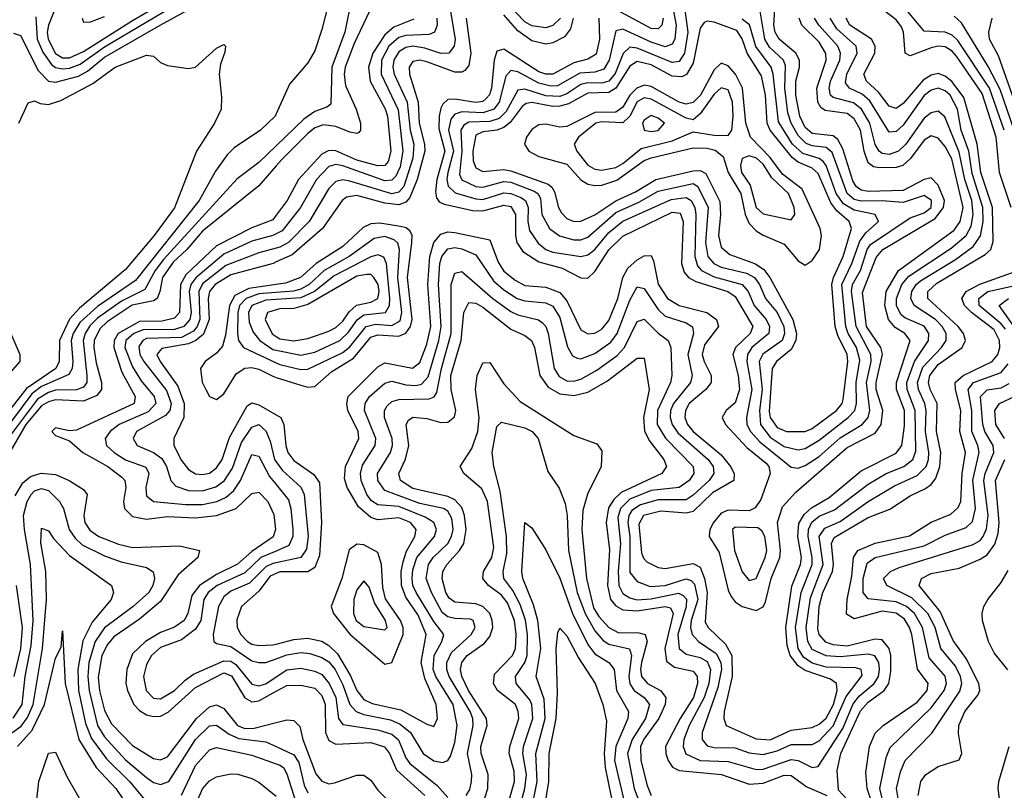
# Model space of a CAD drawing. Header units: inches. Extents: x 501365 to 657855, y 482276 to 547543.
# Tile 654 of 656: x 589268 to 592079, y 522085 to 524286. Entities that reach past the tile are written whole.
import ezdxf

# ---------------------------------------------------------------- set-up
doc = ezdxf.new("R2010")
doc.units = ezdxf.units.IN
doc.header["$MEASUREMENT"] = 0
doc.layers.add('A5582', color=7, linetype='Continuous')
doc.layers.add('A5592', color=7, linetype='Continuous')

msp = doc.modelspace()

# ---------------------------------------------------------------- linework, layer by layer
at = {"layer": 'A5582', "color": 5}
for points, elevation in [([(589381.8, 524350), (589349.9, 524270), (589345.9, 524250), (589348.9, 524230), (589370, 524189.4), (589390, 524177.2), (589410, 524176.8), (589450, 524195), (589590, 524284), (589850, 524436.1)], 2280), ([(589314, 524294), (589317.4, 524230), (589333.3, 524193.3), (589358.1, 524158.1), (589370, 524149.8), (589390, 524145.7), (589410, 524147.4), (589440.7, 524159.3), (589510, 524208.2), (589748, 524350)], 2260), ([(589250, 524247.2), (589270, 524240.9), (589320.7, 524140.6), (589350, 524110.1), (589370, 524107.5), (589435.3, 524124.7), (589460.9, 524139.1), (589510, 524178.6), (589668.4, 524270), (589777.7, 524330)], 2240), ([(589445.7, 524290), (589450, 524279.3), (589470, 524279.5), (589510, 524294.7)], 2320), ([(589265.2, 523990), (589291.5, 524048.5), (589310, 524053.9), (589326.4, 524046.4), (589350, 524043.9), (589385, 524055.1), (589476.5, 524103.5), (589540.3, 524150), (589630, 524184.9), (589650, 524182), (589670, 524164), (589690, 524155.5), (589750, 524146.5), (589770, 524150.3), (589830, 524204.4), (589850, 524214.9), (589854.9, 524210), (589853.3, 524193.3), (589840.7, 524159.3), (589836.8, 524130), (589844.2, 524064.2), (589843.1, 524030), (589824, 523990), (589772.8, 523910), (589710, 523748.5), (589651.9, 523670), (589570, 523572.3), (589438, 523462), (589410, 523430.7), (589381.6, 523370), (589380.1, 523310), (589370.8, 523290), (589287.3, 523232.7), (589158.7, 523070)], 2220), ([(590000, 524016.7), (589997, 524010), (589955.2, 523970), (589879.8, 523920.2), (589859.9, 523900.1), (589826.7, 523853.3), (589780.5, 523770), (589598.7, 523541.3), (589490, 523467.1), (589439.3, 523420.7), (589420.7, 523390), (589414.9, 523370), (589419.4, 523310), (589417.1, 523290), (589407.6, 523272.4), (589330, 523238.2), (589302.5, 523217.5), (589191, 523069)], 2240), ([(590000, 523926), (589950, 523878.1), (589889, 523831), (589678.6, 523601.4), (589654.2, 523570), (589625, 523515), (589558, 523482), (589490, 523433.6), (589468.2, 523411.8), (589454.3, 523390), (589448.7, 523370), (589459.6, 523270), (589459.2, 523250), (589450, 523236.6), (589430, 523228.9), (589370, 523227.8), (589350, 523221.7), (589318.1, 523201.9), (589206.4, 523053.6)], 2260), ([(590000, 523868.6), (589950, 523811.8), (589790, 523681.8), (589744.7, 523630), (589706.1, 523593.9), (589675.3, 523550), (589668, 523510), (589659.7, 523490), (589650, 523483.1), (589589.1, 523470.9), (589517, 523423), (589496.7, 523403.2), (589480.4, 523370), (589479.2, 523350), (589485.7, 523305.7), (589501.3, 523250), (589500.8, 523230), (589487.5, 523212.5), (589450, 523196.6), (589370, 523200), (589350, 523195), (589330, 523182.9), (589285.2, 523130), (589235.9, 523044.1)], 2280), ([(590000, 523727.7), (589990, 523714.2), (589930, 523691.4), (589830, 523640.1), (589742.3, 523557.7), (589726.3, 523530), (589723.7, 523450), (589710, 523434), (589674.6, 523425.4), (589610, 523423.6), (589548.6, 523390), (589537.1, 523370), (589536.2, 523350), (589559.6, 523279.6), (589597.6, 523210), (589594.1, 523190), (589430, 523114.1), (589410, 523112), (589370, 523120.7), (589359.8, 523110), (589370, 523098.9), (589410, 523083.2), (589447.7, 523050), (589519.4, 523010), (589559.5, 522979.5), (589567.7, 522970), (589570.4, 522950.4), (589563.9, 522910), (589567.3, 522890), (589590, 522867.4), (589630, 522859.5), (589690, 522867.4), (589770, 522863.7), (589830, 522870), (589885.4, 522890), (589930, 522933), (589950, 522936.3), (589975.7, 522910), (589993, 522873), (589998.4, 522830), (589991.3, 522808.7), (589930, 522767.3), (589889.3, 522730.7), (589830, 522701.4), (589781, 522670), (589758.9, 522641.1), (589747.3, 522590), (589737.2, 522570), (589710, 522551.2), (589670, 522535.4), (589626.5, 522510), (589590, 522474.7), (589573.9, 522430), (589571.1, 522391.1), (589575.1, 522370), (589593.6, 522330), (589610, 522312.9), (589630, 522300.8), (589650, 522295.6), (589670, 522297.2), (589692, 522308), (589770, 522378.7), (589850, 522420.4), (589872.4, 522412.4), (589910, 522349.5), (589930, 522337.5), (589950, 522340.8), (590000, 522368.3)], 2320), ([(590000, 523674.3), (589990.6, 523669.4), (589930, 523653.4), (589850, 523616.4), (589770.8, 523549.2), (589756.4, 523530), (589751.3, 523510), (589757.2, 523450), (589753.8, 523430), (589736.7, 523410), (589710, 523401.4), (589620, 523400), (589593.5, 523390), (589570.9, 523370), (589568.3, 523350), (589590, 523294.6), (589614.3, 523254.3), (589651.5, 523210), (589656, 523190), (589634.4, 523165.6), (589552, 523130), (589526.3, 523110), (589511.7, 523090), (589515.1, 523070), (589537.8, 523050), (589570, 523029.1), (589628.2, 523008.2), (589636.6, 522990), (589628, 522950), (589630, 522925.7), (589650.1, 522910.1), (589741.5, 522901.5), (589790, 522901.5), (589830.1, 522909.9), (589857.3, 522922.7), (589878.9, 522941.1), (589897.6, 522970), (589930, 523044.1), (589941.5, 523041.5), (589950, 523039.3), (589981.2, 522981.2), (590000, 522958.1)], 2340), ([(590000, 523633.4), (589950, 523620.2), (589856.3, 523583.7), (589790, 523531.7), (589779.5, 523510), (589782, 523430), (589774.7, 523410), (589763.5, 523396.5), (589730, 523378.4), (589630, 523375.2), (589619, 523370), (589607.5, 523352.5), (589610.9, 523330), (589621.9, 523310), (589686.5, 523226.5), (589700, 523190), (589696.1, 523170), (589684.4, 523155.6), (589600.7, 523110), (589591.3, 523090), (589602.8, 523070), (589650, 523049.8), (589673, 523033), (589687, 523010), (589699.5, 522970), (589713.9, 522953.9), (589750, 522941.8), (589790, 522940.6), (589827.9, 522952.1), (589852.6, 522970), (589874.8, 523005.2), (589901.2, 523078.8), (589930, 523122), (589950, 523130.1), (589970, 523111.6), (589982.4, 523082.4), (589995, 523030), (590000, 523023.3)], 2360), ([(590000, 523594), (589991.3, 523590), (589870, 523557.7), (589826, 523530), (589809.9, 523510), (589806.1, 523490), (589808.3, 523430), (589792.1, 523387.9), (589770.8, 523370), (589750, 523360), (589673, 523347), (589659.3, 523330), (589668.6, 523310), (589719.2, 523239.2), (589737.5, 523190), (589735.9, 523150), (589707.9, 523090), (589708, 523070), (589730, 523027.4), (589750, 523000.9), (589770, 522989.2), (589790, 522986.7), (589810, 522991.3), (589830, 523005.9), (589845.8, 523030), (589867, 523093), (589916.9, 523183.1), (589930, 523191.7), (589950, 523186.1), (590000, 523157.4)], 2380), ([(590000, 523529.9), (589922, 523518), (589882.1, 523497.9), (589866.2, 523470), (589855.4, 523384.6), (589846.3, 523353.7), (589830, 523333.3), (589797.1, 523310), (589783.9, 523290), (589788.9, 523251.1), (589799.1, 523230), (589810, 523209.6), (589830, 523200.9), (589850, 523217.2), (589885.7, 523274.3), (589910, 523290.3), (589930, 523292.8), (589950, 523287.7), (589990, 523267.6), (590000, 523264.4)], 2420), ([(590000, 523506.6), (589950, 523502.9), (589914.7, 523490), (589895.5, 523470), (589890.2, 523450), (589889.2, 523389.2), (589892.5, 523370), (589906.3, 523350), (590000, 523305.6)], 2440), ([(590000, 523486.9), (589970, 523485), (589930.3, 523470), (589920.8, 523450), (589922.4, 523422.4), (589933.9, 523393.9), (589953.7, 523370), (589990, 523343.7), (590000, 523341.7)], 2460), ([(590000, 523457.3), (589975.2, 523450), (589968.9, 523430), (589988.9, 523388.9), (590000, 523381.4)], 2480), ([(589230, 523418), (589268, 523330), (589268.4, 523310), (589212.9, 523247.1)], 2180), ([(589254.3, 522925.7), (589276.3, 522963.7), (589298.2, 522981.8), (589328.8, 522991.2), (589370, 522986.8), (589408.9, 522970), (589450, 522944.3), (589460.3, 522930), (589450.6, 522870), (589453.4, 522850), (589467.7, 522827.7), (589493.8, 522810), (589550, 522787.8), (589590, 522778.2), (589723.7, 522783.7), (589780.6, 522770), (589775.9, 522750), (589719.9, 522700.1), (589670, 522624.4), (589610, 522574.1), (589536.4, 522523.6), (589518.1, 522501.9), (589502.4, 522470), (589492.1, 522407.9), (589495.9, 522370), (589510, 522312.7), (589530, 522275.5), (589590, 522212.9), (589650, 522176.2), (589670, 522172.5), (589690, 522181.2), (589772, 522290), (589810, 522323.7), (589830, 522329.5), (589850, 522318.4), (589889.5, 522270), (589910, 522261.7), (589937.3, 522262.7), (590000, 522278.5)], 2280), ([(589249, 522291), (589274.8, 522330), (589283.6, 522410), (589300.9, 522499.1), (589306.3, 522570), (589298.4, 522730), (589281, 522830), (589279, 522870), (589288.9, 522910), (589300.7, 522930), (589310, 522940.2), (589330, 522947.4), (589350, 522941.4), (589381.3, 522910), (589392.8, 522890), (589408.7, 522830), (589425.6, 522805.6), (589446.5, 522786.5), (589510, 522754.9), (589557.6, 522737.6), (589630, 522721.1), (589649.1, 522709.1), (589652.2, 522690), (589647.7, 522670), (589635.9, 522650), (589591.2, 522610), (589510, 522548.9), (589483, 522510), (589465.1, 522450), (589462.1, 522410), (589465.7, 522370), (589489.4, 522270), (589510, 522237.7), (589570, 522172.2), (589630, 522121.3), (589650, 522107.3), (589670, 522101.7), (589693.7, 522110), (589770, 522230), (589810, 522269.1), (589830, 522271.6), (589865.8, 522245.8), (589892.9, 522232.9), (589970, 522224.1), (590000, 522210.1)], 2260), ([(589225.4, 522234.6), (589271.7, 522268.3), (589290, 522293), (589306.3, 522330), (589332.6, 522490), (589344.6, 522630), (589342, 522710), (589328.4, 522791.6), (589330, 522834.2), (589350, 522826.4), (589364.1, 522804.1), (589410, 522755.5), (589530.1, 522670), (589535.9, 522650), (589528.7, 522630), (589474.6, 522565.4), (589448.2, 522511.8), (589433.5, 522430), (589435.9, 522370), (589455.9, 522275.9), (589473, 522233), (589515.5, 522175.5), (589581.1, 522110), (589630, 522051.9)], 2240), ([(590000, 522768.6), (589956.3, 522750), (589910, 522706.6), (589831.2, 522670), (589805.6, 522650), (589792.9, 522630), (589784.8, 522570), (589770, 522545.4), (589730, 522514.7), (589670, 522492.8), (589643.6, 522470), (589630, 522444.4), (589621.6, 522410), (589629, 522370), (589650, 522348.4), (589670, 522346.1), (589710, 522370.1), (589740, 522400), (589763.7, 522416.4), (589850, 522455.3), (589870, 522454.2), (589884.7, 522444.7), (589930, 522388.6), (589950, 522383.3), (589970, 522389.3), (590000, 522409.4)], 2340), ([(590000, 522735.2), (589990, 522733.1), (589970, 522723.8), (589923.5, 522676.5), (589870, 522653.7), (589850, 522637.5), (589835.3, 522610), (589820.4, 522530), (589821.6, 522510), (589830, 522504.2), (589870, 522495.5), (589930, 522455.1), (589950, 522450.3), (589970.4, 522450.4), (590000, 522461.1)], 2360), ([(590000, 522704.6), (589983.2, 522696.8), (589950, 522653.8), (589901.2, 522610), (589887.9, 522572.1), (589888.4, 522550), (589898.6, 522530), (589917.9, 522510), (589930, 522502.3), (589950, 522498.7), (589990, 522500.2), (590000, 522502.7)], 2380), ([(589251.6, 522410), (589270.7, 522489.3), (589275.8, 522550), (589258.7, 522670)], 2280), ([(589261.3, 522210), (589303.1, 522256.9), (589338.3, 522330), (589370, 522462.3), (589385.9, 522494.1), (589390, 522540.7), (589397.3, 522390), (589436.9, 522230), (589485.7, 522150), (589541.9, 522090), (589585.9, 522025.9)], 2220), ([(589308.6, 521991.4), (589322.5, 522110), (589350, 522191.1), (589370, 522194.4), (589403.1, 522123.1), (589468.5, 522008.5)], 2180), ([(589730, 522071.1), (589770, 522156.5), (589810, 522200.7), (589830, 522207.9), (589930, 522185.4), (590000, 522160.7)], 2240), ([(589746.6, 521990), (589790, 522089.5), (589810, 522112.5), (589830, 522123.3), (589870, 522131.9), (589890, 522131.7), (589930, 522118.9), (589950, 522108.5), (590000, 522068.6)], 2220)]:
    msp.add_lwpolyline(points, dxfattribs=dict(at, elevation=elevation))
at = {"layer": 'A5592', "color": 5}
for points, elevation in [([(590000, 524473.4), (590084.7, 524570), (590125, 524635), (590150, 524653.4), (590170, 524649.4), (590197.7, 524630), (590205.2, 524570), (590199.3, 524530), (590130, 524257.6), (590110, 524197.4), (590090, 524162.4), (590037.8, 524102.2), (590000, 524016.7)], 2240), ([(590215.8, 524350), (590195.9, 524250), (590158.4, 524150), (590155.5, 524044.5), (590144.1, 524035.9), (590110, 524024.1), (590078.6, 524001.4), (590000, 523926)], 2260), ([(592078.6, 523970), (592036.4, 524090), (591946.2, 524226.2), (591930, 524241.3), (591910, 524250), (591850, 524252.8), (591769.8, 524349.8)], 2260), ([(590920.7, 524290), (590923.4, 524230), (590913, 524187), (590890, 524173.1), (590850, 524162.9), (590790, 524130.8), (590770, 524130.7), (590750, 524137.4), (590650, 524201.4), (590630, 524196.2), (590622.6, 524170), (590614.6, 524090), (590608.8, 524071.2), (590599.6, 524060.4), (590590, 524052.5), (590570, 524049.1), (590510, 524059.2), (590490, 524058.1), (590475.2, 524044.8), (590470, 524033.5), (590464.8, 524010), (590464.7, 523975.3), (590481.6, 523910), (590458.1, 523830), (590454.3, 523794.3), (590457.5, 523777.5), (590465.4, 523765.4), (590479.1, 523759.1), (590560.9, 523740.9), (590590, 523740.4), (590650, 523756.5), (590670, 523752.6), (590683.5, 523730), (590682.7, 523670), (590686.8, 523650), (590704.2, 523624.2), (590750, 523594), (590816, 523576), (590870, 523549.2), (590890, 523547.8), (590910, 523567.2), (590950, 523628.7), (590990, 523667.4), (591130, 523736.3), (591153.2, 523733.2), (591161.5, 523710), (591157.3, 523590), (591165.1, 523565.1), (591177.1, 523550), (591197.8, 523537.8), (591289.3, 523509.3), (591310, 523495.6), (591360.8, 523410), (591353.4, 523390), (591311.4, 523350), (591303.9, 523330), (591319, 523270), (591322.8, 523230), (591310, 523191.6), (591284.9, 523170), (591272.7, 523150), (591282.8, 523130), (591343.9, 523063.9), (591399, 523019), (591406.3, 523010), (591409.8, 522990), (591383.9, 522916.1), (591367.8, 522892.2), (591350, 522882.9), (591290, 522885.6), (591270, 522876.6), (591248, 522850), (591238, 522830), (591235.9, 522810), (591264.4, 522764.4), (591290, 522657.1), (591298.4, 522638.4), (591310, 522623.1), (591330, 522610.5), (591370, 522598.4), (591390, 522608.9), (591396.9, 522623.1), (591412.6, 522690), (591437.8, 522750), (591439.6, 522770), (591430.9, 522850), (591445.6, 522894.4), (591483.7, 522936.3), (591630, 523064), (591710, 523105.5), (591727.1, 523130), (591731.5, 523170), (591712.8, 523230), (591712.6, 523250), (591731, 523331), (591726.5, 523350), (591685.5, 523410), (591673.7, 523506.4), (591713, 523607), (591732, 523630), (591881.5, 523718.5), (591905.1, 523750), (591907.7, 523770), (591890, 523813.3), (591870, 523833.9), (591850, 523829.5), (591790, 523797.8), (591690, 523795.3), (591670, 523798.7), (591655.2, 523810), (591645.9, 523825.9), (591617.5, 523917.4), (591603.3, 523943.4), (591590, 523953.8), (591530, 523961.2), (591510, 523978.3), (591494.5, 524010), (591483.3, 524070), (591483.9, 524110), (591493.8, 524150), (591493.6, 524170), (591483, 524190), (591435.4, 524230), (591424.2, 524250), (591420.3, 524270), (591424.2, 524330)], 2420), ([(591130.2, 524330.2), (591142.2, 524270), (591137.9, 524230), (591130, 524216.1), (591110, 524208.7), (591070, 524221.4), (590990, 524258.9), (590970, 524253.9), (590950.8, 524170), (590935.4, 524144.7), (590910, 524136.5), (590866.8, 524133.2), (590802.6, 524097.4), (590783.9, 524096.1), (590750, 524104.6), (590690, 524136.8), (590670, 524141.3), (590655.5, 524124.5), (590636.4, 524050), (590621.7, 524030), (590590, 524019.7), (590530, 524022.8), (590510, 524016.4), (590498.3, 524001.7), (590491.8, 523970), (590505.9, 523910), (590490.2, 523850), (590487.3, 523830), (590490.7, 523810.7), (590511.1, 523791.1), (590570, 523774), (590590, 523772.9), (590650, 523791.3), (590670, 523790), (590698.4, 523778.4), (590711.3, 523770), (590719.1, 523750), (590717.9, 523710), (590723.5, 523683.5), (590747.8, 523647.8), (590769.6, 523629.6), (590790, 523622), (590870, 523610), (590890, 523614.6), (590910, 523630.1), (590950, 523677.9), (590990, 523710.8), (591127.6, 523772.4), (591170, 523778.2), (591184.3, 523770), (591195.3, 523750), (591197.5, 523730), (591194.7, 523610), (591203.1, 523583.1), (591214.6, 523570), (591250, 523551.4), (591330.1, 523530), (591347.2, 523510), (591364.7, 523470), (591398.8, 523430), (591408.4, 523410), (591406.1, 523390), (591358, 523350), (591345.3, 523330), (591343.8, 523310), (591358.2, 523230), (591342.6, 523150), (591344, 523130), (591354, 523110), (591380.5, 523080.5), (591470, 523008.3), (591490, 523005.3), (591510, 523012.4), (591550, 523038.6), (591610, 523091.8), (591672.8, 523130), (591690.4, 523149.6), (591694.8, 523170), (591685.3, 523250), (591698.2, 523310), (591697.5, 523330), (591655.4, 523410), (591642.5, 523510), (591645.6, 523530), (591668.4, 523570), (591686.7, 523630), (591696.4, 523643.6), (591810, 523720.1), (591850, 523734.1), (591869.5, 523750), (591871.1, 523770), (591850, 523783.7), (591790, 523763.5), (591730, 523768.9), (591670, 523767.4), (591650, 523772.8), (591629.8, 523790), (591587, 523907), (591570, 523921.1), (591530, 523925.9), (591512.5, 523932.5), (591490, 523955.2), (591470, 523990), (591460.4, 524020.4), (591451.9, 524090), (591453.7, 524153.7), (591447.9, 524170), (591407.8, 524207.8), (591395.2, 524230), (591381.8, 524310)], 2440), ([(591163.1, 524343.1), (591174.8, 524250), (591165.5, 524190), (591150, 524166.9), (591130, 524163.4), (591030, 524204.7), (591010, 524207.2), (590990.3, 524189.7), (590968.1, 524131.9), (590949.3, 524110.7), (590930, 524104.9), (590890, 524106), (590870, 524101), (590830, 524074.1), (590810, 524066.3), (590770, 524068.9), (590710, 524087.5), (590690, 524084.3), (590656.5, 524023.5), (590636.5, 524003.5), (590610, 523995.1), (590550, 523993.3), (590535.6, 523984.4), (590527.1, 523970), (590529.7, 523910), (590523.4, 523843.4), (590530, 523828.7), (590570, 523809.9), (590590, 523808), (590650, 523824.1), (590670, 523821.8), (590736.3, 523796.3), (590746.9, 523790), (590754.9, 523774.9), (590758, 523730), (590780.6, 523690), (590808.5, 523668.5), (590850, 523657.5), (590870, 523657.2), (590890, 523664.7), (590970, 523734.9), (591035.5, 523764.5), (591090, 523796), (591190, 523817.7), (591203.3, 523810), (591232.9, 523750), (591225.9, 523650), (591232.2, 523610), (591249.2, 523590), (591270, 523579.5), (591342.5, 523562.5), (591365.3, 523550), (591379.7, 523530), (591396.7, 523490), (591430, 523450), (591448.7, 523410), (591451.1, 523390), (591444.3, 523370), (591389.1, 523330.9), (591378.4, 523310), (591387.5, 523230), (591379.4, 523170), (591382.5, 523130), (591410, 523093.3), (591450, 523067.5), (591490, 523057.8), (591510, 523061.8), (591550, 523085), (591633.3, 523150), (591652.3, 523170), (591657, 523190), (591655.4, 523250), (591666.5, 523313.5), (591656.5, 523350), (591632.6, 523390), (591626.1, 523410), (591614.9, 523530), (591643, 523590), (591666.1, 523653.9), (591682.9, 523677), (591719.1, 523710), (591709.8, 523730), (591650, 523742), (591619.7, 523759.7), (591598.6, 523790), (591570.5, 523870), (591561.2, 523881.2), (591549.8, 523889.8), (591503.6, 523903.6), (591473.8, 523930), (591434.1, 523994.1), (591419.1, 524130), (591413.4, 524150), (591369.3, 524209.3), (591351.4, 524271.4), (591330, 524287.7)], 2460), ([(590812, 524290), (590790, 524269), (590770, 524263), (590730, 524268), (590710, 524279.7), (590660.8, 524330)], 2360), ([(590265.9, 524310), (590222.1, 524217.9), (590196.8, 524150), (590193.9, 524130), (590198.2, 524098.2), (590228.4, 524030), (590240.9, 523990), (590241, 523970), (590235.9, 523964.1), (590230, 523961.2), (590210, 523964.6), (590170, 523980.5), (590134.8, 523985.2), (590110, 523977.1), (590090, 523961.3), (590014.7, 523885.3), (590000, 523868.6)], 2280), ([(590497.9, 524310), (590510.7, 524229.3), (590508.3, 524210), (590492.7, 524190), (590470, 524189.3), (590424.3, 524204.3), (590390, 524210), (590370, 524206.5), (590350, 524193.9), (590335.5, 524170), (590332.6, 524150), (590336.8, 524130), (590374.2, 524050), (590382.1, 523970), (590392.5, 523930), (590389.9, 523890), (590364.2, 523810), (590350, 523793.5), (590330, 523788.7), (590210, 523825.2), (590190, 523828.6), (590170, 523823.9), (590150, 523804.1), (590093.9, 523710), (590035.4, 523650), (590010, 523636.1), (590000, 523633.4)], 2360), ([(590847.3, 524290), (590840.6, 524259.4), (590823, 524237), (590790, 524219.5), (590770, 524215.8), (590730, 524226), (590690, 524254.5), (590650, 524300.1)], 2380), ([(591104.5, 524290), (591100.9, 524270), (591090, 524259.4), (591070, 524260.6), (590970, 524315.2)], 2420), ([(592097.9, 523750), (592065, 523850), (592055.6, 523950), (592015.3, 524075.3), (591942.1, 524182.1), (591930, 524196.2), (591910, 524208.4), (591890, 524210.2), (591870, 524205.1), (591810, 524182.6), (591795.4, 524190), (591791, 524250), (591785.3, 524265.3), (591770, 524285.3), (591733.5, 524313.5)], 2280), ([(592106.4, 523970), (592067, 524087), (592032.4, 524152.4), (591956.5, 524276.5), (591935.6, 524295.6)], 2240), ([(590000, 522461.1), (590030, 522471.9), (590070, 522478.8), (590096.2, 522476.2), (590130, 522464.3), (590150, 522452.2), (590168, 522430), (590190, 522386.2), (590210.3, 522330.3), (590227.9, 522310), (590250, 522301.5), (590326.2, 522286.2), (590354.1, 522274.1), (590383, 522250), (590419.7, 522190), (590450, 522169.4), (590475.1, 522164.9), (590490, 522170.7), (590497.2, 522182.8), (590510, 522222.2), (590516.5, 522270), (590505.5, 522330), (590455.7, 522410), (590448.2, 522430), (590451.2, 522470), (590473, 522510), (590478.3, 522530), (590450, 522567), (590400, 522650), (590390.4, 522670), (590387.7, 522690), (590390, 522715), (590401.7, 522750), (590451.9, 522810), (590457.8, 522830), (590449.9, 522850), (590425.7, 522865.7), (590350, 522895.3), (590290, 522900.8), (590272.2, 522912.2), (590258.8, 522930), (590242.3, 522970), (590240.5, 522990), (590246.3, 523013.7), (590282.4, 523070), (590284.6, 523090), (590252.4, 523170), (590253.6, 523190), (590266.5, 523210), (590310, 523248.1), (590330, 523253.3), (590370, 523243.3), (590398.4, 523241.6), (590414.5, 523245.5), (590434.2, 523265.8), (590463.9, 523370), (590470.5, 523409.5), (590463.5, 523530), (590467.4, 523590), (590473.2, 523610), (590490, 523632), (590510, 523635.5), (590530, 523631.8), (590570, 523614.3), (590620.4, 523540.4), (590650, 523514.4), (590687.9, 523490), (590710, 523482.7), (590770, 523477.5), (590790, 523467.7), (590810, 523435.6), (590831.3, 523351.3), (590845.8, 523325.8), (590859.3, 523319.3), (590870, 523317.5), (590910, 523332.2), (590955.3, 523364.7), (590973, 523390), (591010, 523484.6), (591030, 523523), (591050, 523518.2), (591090, 523458.3), (591110, 523439.5), (591170, 523419.8), (591188.7, 523408.7), (591191.4, 523390), (591175, 523330), (591187.1, 523270), (591182.3, 523250), (591134.3, 523190), (591125.8, 523170), (591124.4, 523150), (591130, 523130), (591146.3, 523106.3), (591232.7, 523030), (591247.6, 523010), (591249.8, 522990), (591235.6, 522970), (591190, 522927.8), (591170, 522915), (591090, 522914.3), (591039.8, 522900.2), (591015.7, 522884.3), (591006.2, 522870), (591003.7, 522850), (591009.2, 522810), (591010, 522707.5), (591030, 522681.1), (591067.7, 522667.7), (591110, 522669.9), (591170, 522688.9), (591184.7, 522684.7), (591194.2, 522674.2), (591204.1, 522630), (591185, 522570), (591182.8, 522550), (591187.9, 522530), (591205.6, 522510), (591256.1, 522476.1), (591269.2, 522450), (591270.8, 522430.8), (591261.2, 522378.8), (591215.9, 522250), (591216.5, 522230), (591230, 522212.4), (591250, 522207.1), (591310, 522206.1), (591350, 522192.4), (591390, 522187.4), (591430, 522198), (591470, 522215.9), (591530, 522216.3), (591550, 522226.7), (591590, 522268.9), (591627.3, 522352.7), (591672.9, 522412.9), (591670.3, 522430), (591654.7, 522434.7), (591570, 522436.7), (591530, 522448.2), (591505.1, 522465.1), (591489.8, 522490), (591482.9, 522550), (591498.8, 522650), (591529.6, 522730), (591530.1, 522750), (591518.4, 522810), (591519.5, 522830), (591528.8, 522851.2), (591550, 522868), (591593.5, 522886.5), (591690, 522959.3), (591741.3, 522990), (591792.1, 523010), (591817.9, 523030), (591826.2, 523053.8), (591824, 523170), (591801.1, 523230), (591800.2, 523250), (591822.6, 523310), (591862, 523370), (591863.1, 523390), (591850, 523410.9), (591794.5, 523434.5), (591783.6, 523443.6), (591770.8, 523470), (591770.5, 523490), (591785.8, 523530), (591806.2, 523553.8), (591926.9, 523633.1), (591969.7, 523670), (591983.6, 523696.4), (591990, 523730), (591985.5, 523770), (591965.9, 523830), (591950, 523908), (591908.9, 524008.9), (591890, 524024.6), (591870, 524019.9), (591850, 524004.8), (591797.3, 523930), (591776.1, 523910), (591750, 523901.2), (591730, 523903.5), (591721.2, 523910), (591710, 523929.3), (591694.3, 523990), (591670.8, 524030.8), (591648.3, 524048.3), (591590, 524063.5), (591582.7, 524070), (591578.3, 524090), (591582.7, 524110), (591609, 524170), (591611.3, 524190), (591603.7, 524210), (591549.5, 524270), (591536.9, 524290)], 2360), ([(590458.6, 524290), (590459.8, 524270), (590452.2, 524250), (590436.3, 524243.7), (590370, 524241.1), (590350, 524234.6), (590321.4, 524210), (590300.3, 524170), (590299.2, 524130), (590348.3, 524028.3), (590361.4, 523910), (590354.3, 523865.7), (590341.3, 523838.7), (590330, 523827.8), (590310, 523825.9), (590190, 523868.8), (590170, 523872.4), (590150, 523866.5), (590114.7, 523830), (590069.8, 523750), (590016.9, 523683.1), (590000, 523674.3)], 2340), ([(590000, 522502.7), (590050, 522515.4), (590090, 522520), (590130, 522511.2), (590150, 522499.2), (590174.7, 522474.7), (590212.1, 522412.1), (590230.5, 522370), (590250, 522344.1), (590273.5, 522333.5), (590355.4, 522315.4), (590430, 522273.7), (590450, 522267.5), (590460.8, 522290), (590456.7, 522330), (590424.6, 522404.6), (590413.4, 522450), (590428.5, 522530), (590405.5, 522585.5), (590370, 522636.4), (590357.6, 522670), (590357.1, 522710), (590362, 522738), (590371.9, 522768.1), (590396.1, 522810), (590399.9, 522830), (590383.6, 522850), (590350, 522863.4), (590290, 522858), (590270, 522864.1), (590235.2, 522895.2), (590202.5, 522950), (590195.2, 522975.2), (590197.7, 523010), (590235.7, 523090), (590233.5, 523110), (590204.9, 523170), (590201.6, 523190), (590205.4, 523210), (590290, 523294.4), (590310, 523305.7), (590389.3, 523290.7), (590410, 523307), (590430, 523359.1), (590441.3, 523410), (590433.1, 523530), (590438.1, 523610), (590450.3, 523649.7), (590470, 523673.6), (590490, 523679.8), (590510, 523677.9), (590610, 523657.4), (590633.2, 523593.2), (590650, 523567.5), (590681.8, 523541.8), (590710, 523526.7), (590770, 523521.9), (590810, 523506.7), (590830, 523483.2), (590870, 523400.6), (590890, 523388.9), (590910, 523390.8), (590930, 523402.1), (590950, 523427.3), (590974.8, 523490), (590989.8, 523550), (591004, 523576), (591030, 523600.3), (591050, 523611.7), (591070, 523612.7), (591077.2, 523597.2), (591090.3, 523530.3), (591116.9, 523490), (591150, 523469.4), (591229.5, 523449.5), (591257, 523430), (591262.2, 523410), (591222.9, 523357.1), (591216.5, 523330), (591221.4, 523310), (591241.3, 523270), (591241.7, 523250), (591226.2, 523230), (591178.7, 523190), (591168.1, 523170), (591166.8, 523150), (591174, 523130), (591190, 523110), (591270, 523043.4), (591297.3, 523010), (591307.4, 522990), (591306.1, 522970), (591245.3, 522934.7), (591190, 522881.6), (591170, 522876.2), (591097.6, 522882.4), (591048.9, 522870), (591035.2, 522844.8), (591043.1, 522763.1), (591048.2, 522748.2), (591057.9, 522738), (591090, 522721.3), (591110, 522718.9), (591190, 522732.6), (591210, 522722.8), (591222.8, 522690), (591229.9, 522649.9), (591225, 522565), (591233.2, 522550), (591282.9, 522502.9), (591300.6, 522470), (591301.5, 522410), (591278.9, 522310), (591277.5, 522290), (591284.1, 522270), (591370, 522231.8), (591410, 522229.3), (591470, 522257), (591530, 522264.9), (591550, 522273.8), (591570, 522291.3), (591591.2, 522330), (591601.7, 522370), (591599.5, 522390), (591582.3, 522402.3), (591510, 522427.3), (591490, 522440.5), (591467.3, 522470), (591458.8, 522498.8), (591454.9, 522550), (591471.6, 522668.4), (591497.2, 522730), (591499.7, 522750), (591489.2, 522810), (591492.4, 522847.6), (591506.9, 522873.1), (591527.8, 522892.2), (591578.3, 522921.7), (591670, 522997.5), (591770, 523047.9), (591786.1, 523070), (591794.1, 523125.9), (591793.9, 523170), (591771, 523230), (591770.6, 523250), (591809.6, 523370), (591794.7, 523390), (591766.9, 523406.9), (591747.8, 523430), (591737.5, 523470), (591740.9, 523510), (591776.5, 523570), (591935.2, 523684.8), (591952.9, 523710), (591961.1, 523750), (591928.4, 523888.4), (591910, 523923.6), (591890, 523947.8), (591870, 523954.4), (591850, 523941.7), (591810.7, 523889.3), (591789, 523870), (591770, 523863.7), (591722.5, 523862.5), (591705.5, 523865.5), (591690, 523877.5), (591678.5, 523910), (591667.7, 523970), (591650, 524002.9), (591630, 524018.3), (591566.8, 524026.8), (591554.9, 524034.9), (591546.2, 524050), (591543.8, 524090), (591570.5, 524170), (591569.4, 524189.4), (591550, 524221.6), (591500.9, 524270), (591493.2, 524290)], 2380), ([(590542.6, 524290), (590555.4, 524190), (590550, 524155.2), (590538.7, 524141.3), (590530, 524136), (590510, 524136), (590430, 524165.7), (590410, 524170.4), (590390, 524166.1), (590379.3, 524150), (590380.9, 524130), (590404.8, 524050), (590408.3, 523990), (590423.2, 523930), (590424, 523910), (590402.5, 523830), (590381.8, 523778.2), (590370, 523764.5), (590350, 523756.9), (590310, 523761.8), (590230, 523783.8), (590200.8, 523779.2), (590187.9, 523770), (590131.7, 523690), (590045.4, 523614.6), (590000, 523594)], 2380), ([(590393, 524287), (590335.8, 524264.2), (590310, 524242.7), (590275.9, 524190), (590263.1, 524150), (590268.3, 524110), (590311.4, 524031.4), (590318.1, 524010), (590327.5, 523910), (590319.5, 523880.5), (590310, 523869.2), (590290, 523868.2), (590230, 523885), (590170, 523911.2), (590150, 523912.2), (590130, 523902), (590063.5, 523830), (590030.8, 523769.2), (590000, 523727.7)], 2320), ([(590542.4, 522070), (590552.5, 522087.5), (590557.8, 522110), (590558, 522130), (590546, 522190), (590562.4, 522270), (590561.6, 522290), (590554, 522310), (590494.1, 522410), (590487.1, 522430), (590487, 522450), (590500.8, 522479.2), (590556.5, 522530), (590568.2, 522550), (590562.5, 522570), (590554.3, 522574.3), (590510, 522576), (590490, 522580.7), (590473.3, 522593.3), (590443.2, 522650), (590428.4, 522690), (590434.8, 522730), (590447.9, 522750), (590490, 522790), (590500.8, 522810), (590505, 522830), (590501.6, 522861.6), (590490, 522882.3), (590477.9, 522890), (590410, 522904.4), (590310, 522941.7), (590290.2, 522970), (590289.4, 522990), (590326.6, 523050), (590332, 523070), (590330.6, 523090), (590309.4, 523150), (590309.6, 523170), (590316.9, 523183.1), (590330, 523195.6), (590350, 523201.7), (590436.9, 523203.1), (590450.7, 523209.3), (590458.5, 523221.5), (590471.7, 523290), (590499.6, 523390), (590499.7, 523530), (590510, 523561.6), (590530, 523566.5), (590618.2, 523490), (590670, 523452.4), (590690, 523442.7), (590749.1, 523429.1), (590760.3, 523420.3), (590769.6, 523409.6), (590776, 523390), (590793.8, 523290), (590807.4, 523267.4), (590830, 523254.6), (590850, 523253.8), (590870, 523259.4), (590915.1, 523284.9), (590973.2, 523326.8), (590994.7, 523350), (591030, 523424.3), (591050, 523430.6), (591090, 523390.4), (591118.5, 523370), (591126.3, 523350), (591129.2, 523270), (591125.2, 523250), (591088.8, 523170), (591087.4, 523130), (591111.1, 523091.1), (591190, 523010.1), (591192.1, 522990), (591179.1, 522970), (591150, 522950.2), (591070, 522941.7), (591010, 522916.6), (590983.3, 522890), (590975.4, 522864.6), (590983.3, 522790), (590976.1, 522710), (590978, 522670), (590990, 522647.2), (591010, 522634.8), (591029.6, 522629.6), (591070, 522632.3), (591148.1, 522648.1), (591162, 522642), (591171, 522631), (591170.6, 522610), (591146.8, 522530), (591150, 522490.2), (591170, 522474.3), (591210, 522464.8), (591230, 522452.9), (591239.5, 522430), (591235.1, 522390), (591221.9, 522350), (591178.8, 522270), (591164.1, 522230), (591162.2, 522210), (591169.5, 522189.5), (591210.7, 522170.7), (591290, 522167.3), (591370, 522144.5), (591390, 522145.8), (591470, 522173.5), (591490, 522170), (591530, 522150.4), (591546.8, 522153.2), (591617.9, 522262.1), (591647.4, 522332.6), (591665.2, 522354.8), (591707.5, 522390), (591719, 522410), (591722.3, 522430), (591720.3, 522450), (591708.9, 522468.9), (591690, 522473.6), (591610, 522466.5), (591570, 522469), (591530, 522487.6), (591517.3, 522510), (591513, 522550), (591525.1, 522634.9), (591561.7, 522730), (591550.5, 522810), (591565.9, 522834.1), (591610, 522853.2), (591690, 522909.6), (591765.1, 522954.9), (591830, 522984.4), (591855.4, 523010), (591862.5, 523030), (591863, 523050), (591853.3, 523110), (591855.7, 523170), (591852, 523190), (591833.3, 523230), (591830.7, 523250), (591846.4, 523293.6), (591899.2, 523350), (591912.4, 523370), (591912.7, 523390), (591901.5, 523410), (591882.5, 523430), (591821, 523470), (591811.8, 523490), (591814.4, 523510), (591826.5, 523530), (591839.6, 523540.4), (591939.1, 523600.9), (591990, 523637.8), (592010.9, 523669.1), (592018.5, 523710), (592017.2, 523750), (591986.8, 523846.8), (591977.4, 523910), (591955.4, 523970), (591945.1, 524030), (591923.9, 524070), (591910, 524082.6), (591890, 524090.2), (591870, 524084.7), (591850, 524069), (591790, 523984.6), (591770, 523966.4), (591750, 523964.5), (591694.3, 524054.3), (591672.8, 524072.8), (591637, 524090), (591625.4, 524105.4), (591628.6, 524130), (591658.9, 524190), (591656, 524210), (591600.1, 524260.1), (591581.3, 524290)], 2340), ([(591630, 522058.9), (591605.7, 522085.7), (591601.9, 522141.9), (591612.3, 522190), (591667.9, 522312.1), (591690, 522336.9), (591735.7, 522370), (591749.3, 522390), (591755.1, 522424.9), (591754.3, 522470), (591749.5, 522490), (591730, 522514.6), (591710, 522516.4), (591630, 522497.1), (591590, 522500.2), (591568.7, 522508.7), (591550, 522529.9), (591546.1, 522546.1), (591550.1, 522609.9), (591560.5, 522650), (591588.3, 522710), (591591.2, 522730), (591584.9, 522790), (591593.2, 522806.8), (591690, 522864.5), (591751.7, 522888.3), (591810, 522926.4), (591853.3, 522946.7), (591870, 522958.9), (591883.1, 522976.9), (591894.9, 523010), (591897.4, 523050), (591884.9, 523110), (591886.8, 523190), (591867.1, 523230), (591862.1, 523250), (591866, 523270), (591890, 523301.4), (591958.4, 523350), (591967.7, 523370), (591962.4, 523390), (591947, 523410), (591860.6, 523490), (591860.3, 523510), (591886.1, 523533.9), (592024.3, 523615.7), (592040.1, 523630), (592047.2, 523652.8), (592044.7, 523750), (592011.5, 523850), (592001.5, 523930), (591963.3, 524063.3), (591930, 524108.5), (591910, 524125.1), (591890, 524131.8), (591870, 524127.3), (591847, 524113), (591790, 524046.6), (591770, 524032.6), (591750, 524038.9), (591719.2, 524079.2), (591684.8, 524110), (591677.7, 524130), (591708.5, 524190), (591710.1, 524210.1), (591699.1, 524230), (591637.9, 524270), (591626.9, 524290)], 2320), ([(592123.2, 524010), (592062.4, 524182.4), (592036.1, 524230), (592034.8, 524250), (592044.1, 524290)], 2220), ([(590000, 523264.4), (590070, 523241.8), (590090, 523236.5), (590110, 523238.1), (590158.5, 523281.5), (590221, 523319), (590270, 523379.3), (590290, 523385.5), (590350, 523382.2), (590370, 523390.5), (590383.8, 523410), (590387.9, 523430), (590374.6, 523550), (590387.3, 523650), (590387.9, 523670), (590382.4, 523682.4), (590371.2, 523691.2), (590355.2, 523695.2), (590295.5, 523704.5), (590270, 523702.9), (590247.9, 523692.1), (590190, 523637.9), (590114.4, 523590), (590069.7, 523550), (590026.2, 523533.8), (590000, 523529.9)], 2420), ([(590000, 523305.6), (590010, 523300.8), (590070, 523287.1), (590090, 523288), (590190, 523335.3), (590210, 523351.2), (590256.4, 523410), (590283.3, 523416.7), (590330, 523412.5), (590354.2, 523425.8), (590358.6, 523450), (590347, 523550), (590352.1, 523630), (590347.3, 523647.3), (590337.2, 523657.2), (590310, 523667), (590279.2, 523660.8), (590208.6, 523610), (590136.5, 523570), (590093.8, 523530), (590070, 523516.3), (590049.7, 523510.3), (590000, 523506.6)], 2440), ([(590000, 523341.7), (590070, 523327.6), (590110, 523336.8), (590182.1, 523370), (590206.8, 523393.2), (590231.4, 523428.6), (590250, 523442.7), (590311.7, 523450), (590323, 523470), (590324.1, 523490), (590314.6, 523590), (590307.3, 523607.3), (590290, 523614.2), (590270, 523608.4), (590165.6, 523554.4), (590109.4, 523510), (590070, 523491.2), (590000, 523486.9)], 2460), ([(591700, 522050), (591687.5, 522090), (591683.6, 522136.4), (591693.3, 522210), (591710, 522248.8), (591733, 522270), (591830, 522336.7), (591858.4, 522370), (591861.6, 522390), (591831.2, 522431.2), (591814.8, 522530), (591808.3, 522550), (591793.5, 522573.5), (591770, 522591), (591730, 522596.9), (591650, 522575.3), (591628.5, 522588.5), (591629.7, 522629.7), (591643.7, 522696.3), (591648.5, 522750), (591660.5, 522770), (591710, 522790.6), (591808.2, 522811.8), (591870, 522851.2), (591925.9, 522874.1), (591947.3, 522892.7), (591954.2, 522910), (591958.6, 522990), (591968, 523050), (591951.5, 523110), (591954.7, 523170), (591939.1, 523230), (591938.4, 523250), (591960.8, 523270), (592043.8, 523310), (592060.4, 523330), (592065.9, 523350), (592064.4, 523370), (592050, 523400), (591984.8, 523450), (591964.7, 523470), (591956.9, 523490), (591969.6, 523510), (592008.9, 523531.1), (592112.6, 523567.4)], 2280), ([(590000, 523381.4), (590010, 523374.6), (590050, 523369), (590090, 523375), (590150, 523396.1), (590170, 523406.6), (590190, 523424.5), (590208.5, 523451.5), (590229.1, 523470.9), (590270, 523478.9), (590290, 523489.8), (590293.7, 523510), (590290.6, 523530), (590279.1, 523550), (590270, 523557.8), (590258.7, 523558.7), (590230, 523553.7), (590090, 523472.8), (590050, 523460.9), (590010, 523460.3), (590000, 523457.3)], 2480), ([(592081.7, 523401.7), (592070, 523417.5), (592007.1, 523470), (592005.5, 523490), (592031.8, 523510), (592122.4, 523530)], 2260), ([(590591.2, 522048.8), (590604.2, 522090), (590605.1, 522130), (590584.9, 522190), (590583.9, 522210), (590602.7, 522270), (590600.8, 522290), (590548.6, 522370), (590530, 522410), (590526.1, 522430), (590529.7, 522450), (590545.4, 522470), (590594.3, 522505.7), (590610, 522524.2), (590618.2, 522550), (590616.9, 522570), (590609.5, 522590), (590590, 522609.7), (590570, 522617.8), (590510, 522622.5), (590493.9, 522633.9), (590484.2, 522650), (590473.6, 522690), (590476.1, 522710), (590487, 522730), (590523.5, 522770), (590535.6, 522790), (590542.2, 522830), (590537.8, 522870), (590530, 522892.6), (590510, 522914.8), (590490, 522924.3), (590390, 522947.3), (590354.4, 522970), (590350.3, 522990), (590369.4, 523030.6), (590378.4, 523070), (590371.3, 523130), (590377.9, 523142.1), (590390, 523150.7), (590430, 523147.3), (590470, 523135.9), (590490, 523137), (590508.6, 523151.4), (590512.8, 523170), (590499.6, 523230), (590498.3, 523270), (590528.2, 523370), (590535.8, 523450), (590550, 523478.6), (590570, 523476.2), (590590, 523465.2), (590670, 523402), (590710, 523383.8), (590729.2, 523370), (590737.4, 523350), (590752.8, 523270), (590776.8, 523236.8), (590810, 523217.9), (590850, 523213), (590890, 523222.4), (590945.4, 523254.6), (591030, 523319.3), (591050, 523319), (591064.7, 523230), (591048.7, 523150), (591051.4, 523111.4), (591064.3, 523084.3), (591107, 523030), (591114.3, 523010), (591100.5, 522990), (590984.6, 522935.4), (590964, 522916), (590948.5, 522891.5), (590941.6, 522850), (590951.5, 522771.5), (590945.9, 522670), (590954.4, 522630), (590970, 522612.4), (590990, 522601), (591030, 522598.2), (591110, 522610.5), (591126, 522606), (591133, 522590), (591109.4, 522490), (591113.8, 522453.8), (591136.6, 522436.6), (591190, 522425.5), (591201.9, 522410), (591202.8, 522390), (591191.6, 522350), (591153.3, 522290), (591111.3, 522210), (591111.9, 522190), (591118.9, 522170), (591131.3, 522151.3), (591150, 522142), (591271.4, 522130), (591350, 522103), (591390, 522105.2), (591450, 522128.9), (591470, 522127.7), (591514.7, 522094.7), (591571.5, 522070)], 2320), ([(592107.7, 523407.7), (592063.7, 523470), (592090.8, 523489.3)], 2240), ([(590663.2, 522050), (590680.1, 522110), (590679.6, 522139.6), (590665.4, 522190), (590666.7, 522210), (590692.5, 522290), (590691.1, 522310), (590682.8, 522330), (590632.2, 522370), (590620.2, 522390), (590623.3, 522416.7), (590675, 522470), (590682.8, 522490), (590685.2, 522530), (590680, 522570), (590660.2, 522620.2), (590642.8, 522642.8), (590606.2, 522670), (590589.6, 522690), (590591.9, 522710), (590615.2, 522750), (590621.2, 522778.8), (590603.3, 522910), (590586.6, 522946.6), (590535.4, 522990), (590525.3, 523010), (590558.5, 523061.5), (590575.4, 523110), (590579.3, 523150), (590569, 523230), (590574.1, 523270), (590590, 523305.6), (590610, 523306.8), (590650, 523246.2), (590696, 523196), (590850, 523098.9), (590915.1, 523075.1), (590930, 523054.4), (590928, 523010), (590888.8, 522931.2), (590875.7, 522884.3), (590872.8, 522830), (590885.9, 522690), (590906.1, 522606.1), (590921.3, 522581.3), (590949.9, 522549.9), (590976, 522536), (591035.3, 522535.3), (591053.7, 522530), (591059.3, 522510), (591042.7, 522450), (591039.7, 522430), (591043.1, 522410), (591060.1, 522390), (591096.8, 522370), (591112.2, 522350), (591110.6, 522330), (591092.3, 522290), (591049.1, 522230.9), (591040.1, 522210), (591040.8, 522170), (591058.9, 522098.9), (591070.7, 522070.7)], 2280), ([(591732.7, 522050), (591723.6, 522090), (591740.9, 522179.1), (591752.6, 522207.4), (591870, 522320.5), (591906.8, 522370), (591913.4, 522390), (591910, 522411.1), (591863.9, 522463.9), (591844.7, 522550), (591821.9, 522590), (591799.3, 522610), (591770, 522623.7), (591690, 522632.4), (591675.3, 522650), (591675.3, 522690), (591686.6, 522733.4), (591710, 522749.8), (591850, 522783.4), (591910, 522813.4), (591970, 522835.6), (591987.6, 522852.4), (591996.6, 522890), (591989, 522971), (592006.4, 523050), (592003.3, 523070), (591985.6, 523110), (591985.9, 523170), (591975.5, 523230), (591991, 523250), (592070, 523278.4), (592090, 523303.5)], 2260), ([(591777.2, 522050), (591771.1, 522090), (591781.8, 522138.2), (591795.3, 522170), (591871.3, 522248.7), (591951.6, 522368.4), (591956.9, 522390), (591953.6, 522410), (591939.6, 522439.5), (591897.2, 522490), (591880.9, 522550), (591860.7, 522590), (591814.4, 522634.4), (591743.4, 522670), (591733.9, 522690), (591753.4, 522710), (591778.1, 522721.9), (591990, 522787.1), (592010, 522798.9), (592018.4, 522810), (592027.9, 522832.1), (592032.2, 522870), (592020.6, 522970), (592024.3, 522990), (592048.9, 523050), (592047, 523070), (592023.2, 523110), (592017.6, 523130), (592011, 523210), (592030, 523228.8), (592070, 523234.6), (592092.8, 523247.2)], 2240), ([(592079.3, 523090), (592054.4, 523130), (592051.3, 523170), (592064.9, 523190), (592110, 523211.1)], 2220), ([(590000, 523157.4), (590012.8, 523150), (590022.1, 523130), (590027.3, 523070), (590033.3, 523050), (590050, 523026.6), (590107.1, 522987.1), (590123.2, 522963.2), (590129.6, 522849.6), (590123.8, 522756.2), (590110, 522721.7), (590090.7, 522709.3), (590010.5, 522709.5), (590000, 522704.6)], 2380), ([(590693.4, 522030), (590709.6, 522090.4), (590714.8, 522130), (590704, 522190), (590705.8, 522210), (590732.9, 522290), (590730.2, 522330), (590723.9, 522343.9), (590684.6, 522390), (590683.4, 522410), (590709.5, 522450), (590716.7, 522470), (590717.2, 522530), (590711.2, 522571.2), (590696.2, 522616.2), (590675.4, 522655.4), (590649.6, 522690), (590648.2, 522710), (590658.7, 522761.3), (590657.4, 522810), (590639.6, 522939.5), (590621.1, 523010), (590616.7, 523050), (590630, 523124.4), (590643.1, 523136.9), (590710, 523120.1), (590730.6, 523110), (590747.4, 523090), (590775.3, 522995.3), (590808.1, 522948.1), (590824.6, 522904.6), (590830.3, 522870.3), (590834.4, 522770), (590859.6, 522650), (590881.8, 522590), (590910, 522540.4), (590933.4, 522513.4), (590950, 522502.7), (591008.9, 522488.9), (591014.1, 522470), (591006.9, 522410), (591009.6, 522389.6), (591021.8, 522370), (591050.5, 522350), (591065.3, 522330), (591054.5, 522290), (591015.9, 522230), (591003.3, 522190), (591022.2, 522090), (591037, 522050)], 2260), ([(591832.9, 522070), (591840.6, 522110), (591854.1, 522130), (591890, 522153.1), (591950, 522172.4), (591957.3, 522190), (591947.5, 522247.5), (591948.9, 522270), (591965.7, 522310), (592002.8, 522357.2), (592008.4, 522370), (592006.3, 522390), (591970, 522461.8), (591932.8, 522512.8), (591895.9, 522595.9), (591836, 522670), (591841.9, 522690), (591870, 522704.5), (591950, 522719.7), (592010, 522745.7), (592030, 522758), (592051.9, 522788.1), (592061.2, 522818.8), (592063.9, 522850), (592053.2, 522970), (592080.4, 523030)], 2220), ([(590000, 523023.3), (590018.4, 522998.4), (590070, 522951.2), (590079.5, 522930), (590091, 522811), (590086.3, 522773.7), (590070, 522750), (590000, 522735.2)], 2360), ([(590000, 522958.1), (590035, 522915), (590042.2, 522890), (590047.3, 522830), (590047.8, 522810), (590036.1, 522783.9), (590000, 522768.6)], 2340), ([(590728.6, 522030), (590745.3, 522110), (590741.4, 522190), (590767.9, 522290), (590765.3, 522345.3), (590742.2, 522410), (590755, 522490), (590746.7, 522570), (590734.8, 522614.8), (590703.9, 522690), (590701.2, 522710), (590710, 522850.3), (590730, 522834.4), (590770, 522772.1), (590810, 522691.4), (590845.4, 522590), (590890, 522501.6), (590910, 522474.7), (590949.8, 522449.8), (590964.6, 522430), (590971.6, 522370), (591006, 522310), (591004.2, 522290), (590969.9, 522210.1), (590965.5, 522170), (590993.5, 522053.5)], 2240), ([(592088.7, 522428.8), (592050, 522478.1), (592033.8, 522510), (592016.7, 522570), (592015.5, 522590), (592020.4, 522610), (592031.9, 522630), (592070, 522679.1), (592090, 522713.2)], 2180), ([(590762.4, 522010), (590778.1, 522110), (590779.3, 522190), (590799.5, 522290), (590802.9, 522362.9), (590799.3, 522490), (590803.8, 522536.2), (590810, 522547.9), (590830, 522526.4), (590863.2, 522463.2), (590910.5, 522390.5), (590932.9, 522330), (590943.1, 522283.1), (590936.4, 522190), (590939.2, 522150), (590965, 522025)], 2220), ([(590000, 522409.4), (590030, 522429.6), (590070, 522434.2), (590110, 522425.9), (590130, 522416.3), (590151.2, 522390), (590170.5, 522350), (590177.7, 522290), (590190, 522273.1), (590290, 522257.9), (590330, 522245.1), (590348.9, 522228.9), (590370, 522178.4), (590381.5, 522161.5), (590459.4, 522099.4), (590490, 522065)], 2340), ([(590000, 522368.3), (590030, 522384.8), (590070, 522385.4), (590110, 522376.5), (590130, 522356.1), (590140.2, 522330), (590140.5, 522250), (590150, 522227.3), (590170, 522217), (590270, 522222.2), (590309.5, 522209.5), (590323.1, 522190), (590343.6, 522143.6), (590424.5, 522070)], 2320), ([(590000, 522278.5), (590030, 522286.1), (590050, 522284.2), (590067.2, 522267.2), (590076.4, 522230), (590112.7, 522132.7), (590130, 522111.2), (590150, 522104), (590166.1, 522106.1), (590230, 522128.9), (590250, 522128.3), (590270, 522113.8), (590290, 522086), (590346.5, 522030)], 2280), ([(590000, 522210.1), (590050, 522186.7), (590064.2, 522164.2), (590079.6, 522099.6), (590090, 522077.7)], 2260), ([(592091.5, 521651.5), (592067.8, 521730), (592062.8, 521770), (592074.1, 521850), (592076.2, 521910), (592071.3, 522010), (592060.9, 522090), (592062.8, 522110), (592092, 522210)], 2180), ([(590000, 522160.7), (590010, 522157.1), (590020.8, 522150), (590030, 522132.7), (590062.4, 522030)], 2240)]:
    msp.add_lwpolyline(points, dxfattribs=dict(at, elevation=elevation))
for points, elevation in [([(591230, 524282.1), (591221.8, 524278.2), (591210, 524261.5), (591190, 524161.8), (591171, 524129), (591157.6, 524122.4), (591130, 524124.6), (591070, 524156.6), (591030, 524166.1), (591010, 524153.1), (590970, 524090), (590950, 524077.6), (590890, 524076.1), (590834, 524046), (590810, 524038.9), (590790, 524038.4), (590730, 524049.6), (590713.3, 524046.7), (590701.9, 524038.1), (590667.5, 523992.5), (590650, 523978.5), (590630, 523970.7), (590590, 523965.6), (590570, 523956), (590561, 523910), (590562.4, 523882.4), (590570, 523863.1), (590590, 523852.7), (590650, 523858.3), (590670, 523853.9), (590776, 523816), (590787.2, 523807.2), (590794, 523794), (590805.6, 523750), (590814.8, 523734.8), (590830, 523718.6), (590850, 523709.5), (590870, 523711), (590910, 523728.3), (590970, 523769), (591026, 523794), (591083.6, 523830), (591190, 523854.2), (591210, 523855.5), (591226.3, 523846.3), (591266.4, 523766.4), (591268.8, 523730), (591263, 523670), (591270, 523636), (591295.1, 523615.1), (591368.3, 523588.3), (591392.5, 523572.5), (591409.6, 523550), (591475.3, 523430), (591485.2, 523390), (591483.2, 523370), (591470, 523343.8), (591428.2, 523310), (591415.8, 523290), (591407.4, 523167.4), (591410.5, 523150), (591430, 523121.7), (591457, 523110), (591510, 523109.6), (591530, 523118.8), (591599.7, 523170), (591615.6, 523190), (591618.6, 523201.4), (591632.3, 523310), (591630.3, 523330), (591603.6, 523383.6), (591596, 523410), (591586.1, 523530), (591591, 523550), (591618.7, 523610), (591642.7, 523690), (591635.5, 523710), (591600.5, 523740.5), (591583, 523763), (591546.8, 523846.8), (591530, 523861.7), (591490, 523879.3), (591472.5, 523892.5), (591410.3, 523970), (591402, 523990), (591397, 524070), (591385.8, 524125.7), (591344.2, 524190), (591330, 524231.2), (591314.6, 524254.6), (591250, 524278.5)], 2480), ([(591270, 524161.6), (591250, 524142.9), (591211.1, 524070), (591190, 524049.4), (591170, 524045), (591150, 524050), (591070, 524094.7), (591050, 524098.9), (591029.2, 524090.8), (591010, 524070.1), (590990, 524036.4), (590970, 524021.4), (590910, 524020.9), (590830, 523981.3), (590810, 523979.4), (590770, 523987.3), (590750, 523985.7), (590730, 523972.4), (590714.6, 523950), (590708.7, 523930), (590721.1, 523910), (590750, 523895.1), (590830, 523873.2), (590870, 523828.3), (590890, 523816.6), (590910, 523812.4), (590930, 523813.3), (590972.4, 523827.6), (591050, 523883.5), (591070, 523891.2), (591190, 523920), (591230, 523919), (591252.9, 523912.9), (591275.7, 523895.7), (591290.1, 523849.9), (591326.6, 523790), (591339.2, 523730), (591350, 523704), (591370, 523683.1), (591390, 523671), (591450, 523645.3), (591490, 523597.5), (591510, 523585.2), (591530, 523598.4), (591550.7, 523630), (591556.5, 523670), (591552.5, 523690), (591501.5, 523801.5), (591445.1, 523845.1), (591410, 523892.3), (591353.6, 523950), (591340.4, 523990), (591331.1, 524090), (591310.9, 524130), (591290, 524153.7)], 2520), ([(591270, 524091.7), (591250, 524072.9), (591210, 524017.3), (591190, 524000.1), (591170, 524005), (591070, 524059.2), (591050, 524063.2), (591030, 524051.4), (591009.5, 524010.5), (590990, 523991.4), (590930, 523994), (590912.6, 523990), (590862.9, 523950), (590851, 523930), (590858.5, 523910), (590890, 523870.1), (590910, 523859.1), (590930, 523856.3), (590970, 523863.6), (590990, 523875), (591041.5, 523918.5), (591130, 523939.5), (591190, 523965.5), (591250, 523955.7), (591290, 523955.3), (591301, 523970), (591304.9, 524010), (591302.2, 524050), (591290, 524085.4)], 2540), ([(591070, 524012.1), (591050, 523998.9), (591045.6, 523990), (591050.7, 523970.7), (591070, 523967.1), (591090, 523969.8), (591108.5, 523990), (591090, 524004.3)], 2560), ([(591350, 523897.2), (591330.1, 523889.9), (591325.3, 523870), (591328.2, 523850), (591353.2, 523813.2), (591370, 523749.7), (591390, 523731.3), (591470, 523714.4), (591480.9, 523730), (591479.1, 523750), (591462.2, 523790), (591414.6, 523834.6), (591390, 523872.9), (591371, 523890)], 2540), ([(591310, 522836.9), (591302.2, 522830), (591308.8, 522770), (591330, 522709.3), (591350, 522684.2), (591370, 522690.2), (591396.3, 522750), (591400.5, 522770), (591394.5, 522810), (591386.5, 522826.5), (591374.5, 522834.5)], 2440), ([(590230, 522788.2), (590208.4, 522771.6), (590187.5, 522690), (590156.5, 522610), (590163.4, 522590), (590210, 522531.4), (590310, 522445.7), (590330, 522450.2), (590362.9, 522530), (590362.2, 522550), (590354.5, 522570), (590312, 522632), (590304.6, 522664.5), (590300.3, 522730), (590290, 522764.3), (590250, 522786.4)], 2420), ([(590250, 522683.2), (590230, 522657.4), (590221.9, 522630), (590220.3, 522590), (590228.2, 522570), (590250, 522553), (590310, 522543.2), (590317, 522550), (590312.2, 522570), (590280.6, 522620.6), (590265.3, 522665.3)], 2440)]:
    msp.add_lwpolyline(points, close=True, dxfattribs=dict(at, elevation=elevation))

doc.saveas('drawing.dxf')
